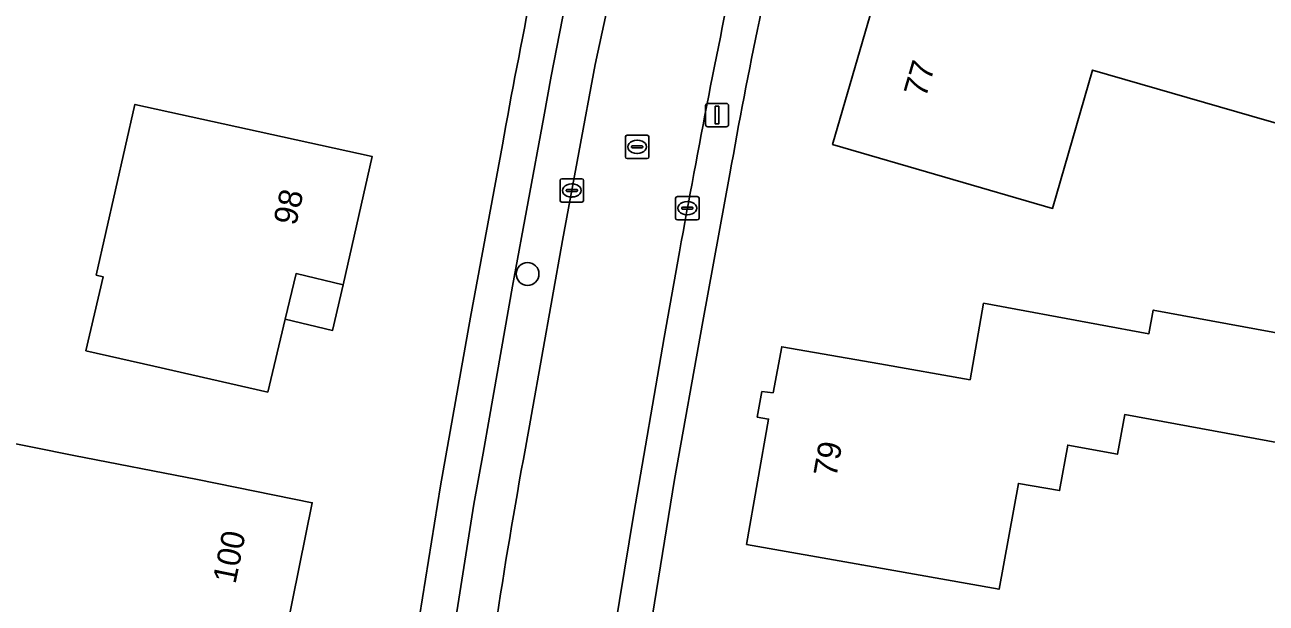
# Model space of a CAD drawing. Extents: x 157767 to 159172, y 387839 to 389425.
# Drawn here: x 158027.9 to 158081, y 388717.1 to 388741.9 of the extents above; entities that cross this region are included whole.
import ezdxf

# ---------------------------------------------------------------- set-up
doc = ezdxf.new("R2010")
doc.units = 0
for name, color, linetype in [('IMGEO_Boom', 7, 'Continuous'), ('IMGEO_Erf', 7, 'Continuous'), ('IMGEO_Kolk', 7, 'Continuous'), ('IMGEO_Lichtmast', 7, 'Continuous'), ('IMGEO_Pand', 7, 'Continuous'), ('IMGEO_Pand_nummerreeks', 7, 'Continuous'), ('IMGEO_Pand_overbouw', 7, 'Continuous'), ('IMGEO_Parkeervlak_open', 7, 'Continuous'), ('IMGEO_Rijbaan_lokaal_open', 7, 'Continuous'), ('IMGEO_Rioolput', 7, 'Continuous'), ('IMGEO_Voetpad_open', 7, 'Continuous')]:
    doc.layers.add(name, color=color, linetype=linetype)

msp = doc.modelspace()

# ---------------------------------------------------------------- linework, layer by layer
at = {"layer": 'IMGEO_Boom'}
msp.add_circle((158049.41, 388731.223), 0.489, dxfattribs=at)
at = {"layer": 'IMGEO_Erf'}
for points in [[(158073.565, 388739.944), (158071.86, 388734.03), (158067.254, 388735.368), (158062.452, 388736.763), (158064.588, 388744.125), (158069.289, 388742.786), (158070.191, 388745.965), (158070.768, 388747.997), (158072.64, 388747.466), (158073.044, 388748.889), (158076.781, 388747.828), (158075.789, 388744.331), (158081.72, 388742.6), (158085.94, 388741.382), (158084.606, 388736.762), (158080.38, 388737.98)], [(158042.77, 388736.244), (158041.518, 388730.754), (158039.511, 388731.234), (158039.045, 388729.289), (158038.297, 388726.167), (158033.422, 388727.276), (158030.525, 388727.935), (158031.256, 388731.104), (158030.963, 388731.17), (158032.616, 388738.481), (158037.888, 388737.32)], [(158084.862, 388723.375), (158074.95, 388725.205), (158074.636, 388723.504), (158072.511, 388723.897), (158072.164, 388721.947), (158070.4, 388722.259), (158069.578, 388717.73), (158063.701, 388718.771), (158058.777, 388719.644), (158059.718, 388725.009), (158059.233, 388725.097), (158059.43, 388726.184), (158059.91, 388726.139), (158060.281, 388728.104), (158064.478, 388727.37), (158068.338, 388726.695), (158068.912, 388729.966), (158073.83, 388729.06), (158075.984, 388728.664), (158076.171, 388729.677), (158085.7, 388727.918)], [(158035.301, 388722.419), (158040.2, 388721.432), (158039.082, 388715.925), (158037.037, 388716.343), (158036.636, 388714.383), (158035.992, 388711.238), (158031.093, 388712.236), (158028.164, 388712.832), (158022.68, 388713.949), (158024.826, 388724.486), (158030.007, 388723.457)]]:
    msp.add_lwpolyline(points, close=True, dxfattribs=at)
for points in [[(158041.406, 388689.153), (158041.767, 388693.388), (158042.265, 388697.737), (158042.741, 388701.651), (158043.331, 388705.99), (158043.884, 388710.198), (158044.788, 388716.563), (158045.681, 388722.155), (158046.965, 388729.378), (158048.336, 388736.749)], [(158058.065, 388735.51), (158056.909, 388729.188), (158055.696, 388722.426), (158054.662, 388716.097), (158053.604, 388708.729), (158052.421, 388700.293), (158051.744, 388694.37), (158051.149, 388689.122)]]:
    msp.add_lwpolyline(points, dxfattribs=at)
for centre, radius, start, end in [((158298.841, 388692.158), 254.443, 166.86025, 169.90688), ((158278.002, 388696.772), 223.323, 166.57266, 170.01077)]:
    msp.add_arc(centre, radius, start, end, dxfattribs=at)
at = {"layer": 'IMGEO_Kolk'}
for p, q in [((158050.803, 388734.369), (158050.803, 388735.221)), ((158050.878, 388735.295), (158051.73, 388735.295)), ((158051.804, 388735.221), (158051.804, 388734.369)), ((158051.062, 388734.789), (158051.062, 388734.801)), ((158051.5, 388734.752), (158051.102, 388734.752)), ((158051.105, 388734.838), (158051.503, 388734.838)), ((158051.291, 388735.075), (158051.316, 388735.075)), ((158051.546, 388734.801), (158051.546, 388734.789)), ((158051.73, 388734.295), (158050.878, 388734.295)), ((158051.314, 388734.515), (158051.289, 388734.515)), ((158055.742, 388733.611), (158055.742, 388734.463)), ((158055.817, 388734.537), (158056.669, 388734.537)), ((158056.044, 388734.08), (158056.442, 388734.08)), ((158056.23, 388734.317), (158056.255, 388734.317)), ((158056.743, 388734.463), (158056.743, 388733.611)), ((158056.669, 388733.537), (158055.817, 388733.537)), ((158056.001, 388734.031), (158056.001, 388734.043)), ((158056.439, 388733.994), (158056.041, 388733.994)), ((158056.253, 388733.757), (158056.228, 388733.757)), ((158056.485, 388734.043), (158056.485, 388734.031))]:
    msp.add_line(p, q, dxfattribs=at)
for points in [[(158050.803, 388734.369), (158050.803, 388735.221)], [(158050.878, 388735.295), (158051.73, 388735.295)], [(158051.804, 388735.221), (158051.804, 388734.369)], [(158051.73, 388734.295), (158050.878, 388734.295)], [(158055.742, 388733.611), (158055.742, 388734.463)], [(158055.817, 388734.537), (158056.669, 388734.537)], [(158056.743, 388734.463), (158056.743, 388733.611)], [(158056.669, 388733.537), (158055.817, 388733.537)]]:
    msp.add_lwpolyline(points, dxfattribs=at)
for centre, radius, start, end in [((158050.88, 388735.219), 0.0765, 91.552, 178.448), ((158050.88, 388735.219), 0.0765, 91.552, 178.448), ((158051.728, 388735.219), 0.0765, 1.552, 88.448), ((158051.728, 388735.219), 0.0765, 1.552, 88.448), ((158051.102, 388734.798), 0.0403, 85.8775, 175.7526), ((158051.099, 388734.788), 0.0366, 178.938, 274.7102), ((158051.503, 388734.795), 0.043, 264.8664, 352.4533), ((158051.507, 388734.8), 0.0386, 1.7309, 96.639), ((158050.88, 388734.371), 0.0765, 181.552, 268.448), ((158050.88, 388734.371), 0.0765, 181.552, 268.448), ((158051.728, 388734.371), 0.0765, 271.552, 358.448), ((158051.728, 388734.371), 0.0765, 271.552, 358.448), ((158055.819, 388734.461), 0.0765, 91.552, 178.448), ((158055.819, 388734.461), 0.0765, 91.552, 178.448), ((158056.041, 388734.04), 0.0403, 85.8775, 175.7526), ((158056.446, 388734.042), 0.0386, 1.7309, 96.639), ((158056.667, 388734.461), 0.0765, 1.552, 88.448), ((158056.667, 388734.461), 0.0765, 1.552, 88.448), ((158055.819, 388733.613), 0.0765, 181.552, 268.448), ((158055.819, 388733.613), 0.0765, 181.552, 268.448), ((158056.038, 388734.03), 0.0366, 178.938, 274.7102), ((158056.442, 388734.037), 0.043, 264.8664, 352.4533), ((158056.667, 388733.613), 0.0765, 271.552, 358.448), ((158056.667, 388733.613), 0.0765, 271.552, 358.448)]:
    msp.add_arc(centre, radius, start, end, dxfattribs=at)
for centre, major_axis, ratio, start_param, end_param in [((158051.29, 388734.795), (-0.387, 0.002), 0.722429, 4.712389, 7.853982), ((158051.315, 388734.795), (-0.39, 0.002), 0.717154, 1.570796, 4.712389), ((158056.229, 388734.037), (-0.387, 0.002), 0.722429, 4.712389, 7.853982), ((158056.254, 388734.037), (-0.39, 0.002), 0.717154, 1.570796, 4.712389)]:
    msp.add_ellipse(centre, major_axis=major_axis, ratio=ratio, start_param=start_param, end_param=end_param, dxfattribs=at)
at = {"layer": 'IMGEO_Lichtmast'}
for p, q in [((158057.02, 388737.621), (158057.02, 388738.421)), ((158057.02, 388738.421), (158057.02, 388737.621)), ((158057.12, 388738.521), (158057.91, 388738.521)), ((158057.91, 388738.521), (158057.12, 388738.521)), ((158058.01, 388738.421), (158058.01, 388737.621)), ((158058.01, 388737.621), (158058.01, 388738.421)), ((158057.91, 388737.521), (158057.12, 388737.521)), ((158057.12, 388737.521), (158057.91, 388737.521))]:
    msp.add_line(p, q, dxfattribs=at)
msp.add_lwpolyline([(158057.44, 388738.396), (158057.59, 388738.396), (158057.59, 388737.646), (158057.44, 388737.646), (158057.44, 388738.396)], dxfattribs=at)
for centre, start, end in [((158057.12, 388738.421), 90, 180), ((158057.12, 388738.421), 90, 180), ((158057.91, 388738.421), 0, 90), ((158057.91, 388738.421), 360, 90), ((158057.12, 388737.621), 180, 270), ((158057.12, 388737.621), 180, 270), ((158057.91, 388737.621), 270, 0), ((158057.91, 388737.621), 270, 0)]:
    msp.add_arc(centre, 0.1, start, end, dxfattribs=at)
at = {"layer": 'IMGEO_Pand'}
for points in [[(158085.94, 388741.382), (158081.72, 388742.6), (158075.789, 388744.331), (158074.991, 388744.564), (158070.191, 388745.965), (158069.289, 388742.786), (158064.588, 388744.125), (158062.452, 388736.763), (158067.254, 388735.368), (158071.86, 388734.03), (158073.565, 388739.944), (158080.38, 388737.98), (158084.606, 388736.762)], [(158041.518, 388730.754), (158042.77, 388736.244), (158037.888, 388737.32), (158032.616, 388738.481), (158030.963, 388731.17), (158031.256, 388731.104), (158030.525, 388727.935), (158033.422, 388727.276), (158038.297, 388726.167), (158039.045, 388729.289), (158039.511, 388731.234)], [(158064.478, 388727.37), (158060.281, 388728.104), (158059.91, 388726.139), (158059.43, 388726.184), (158059.233, 388725.097), (158059.718, 388725.009), (158058.777, 388719.644), (158063.701, 388718.771), (158069.578, 388717.73), (158070.4, 388722.259), (158072.164, 388721.947), (158072.511, 388723.897), (158074.636, 388723.504), (158074.95, 388725.205), (158084.862, 388723.375), (158085.7, 388727.918), (158076.171, 388729.677), (158075.984, 388728.664), (158073.83, 388729.06), (158068.912, 388729.966), (158068.338, 388726.695)], [(158040.2, 388721.432), (158035.301, 388722.419), (158030.007, 388723.457), (158024.826, 388724.486), (158022.68, 388713.949), (158028.164, 388712.832), (158031.093, 388712.236), (158035.992, 388711.238), (158036.636, 388714.383), (158037.037, 388716.343), (158039.082, 388715.925)]]:
    msp.add_lwpolyline(points, close=True, dxfattribs=at)
at = {"layer": 'IMGEO_Pand_overbouw'}
msp.add_lwpolyline([(158041.518, 388730.754), (158039.511, 388731.234), (158039.045, 388729.289), (158041.073, 388728.803)], close=True, dxfattribs=at)
at = {"layer": 'IMGEO_Parkeervlak_open'}
for points in [[(158054.362, 388751.3), (158053.002, 388751.59), (158052.609, 388750.061), (158051.141, 388743.431), (158050.419, 388739.693), (158050.262, 388738.818), (158050.108, 388737.945), (158048.766, 388730.705), (158047.777, 388725.09), (158047.507, 388723.557), (158047.113, 388721.37), (158045.789, 388712.963), (158045.298, 388709.238), (158044.841, 388705.729), (158043.814, 388698.007), (158043.503, 388695.577), (158043.348, 388694.27)], [(158052.303, 388740.19), (158054.01, 388748.11), (158054.837, 388751.587)], [(158049.585, 388725.204), (158050.91, 388732.647), (158052.303, 388740.19)]]:
    msp.add_lwpolyline(points, dxfattribs=at)
msp.add_arc((158285.1, 388680.505), 239.719, 169.25361, 172.97781, dxfattribs=at)
at = {"layer": 'IMGEO_Rijbaan_lokaal_open'}
for points in [[(158065.43, 388790.385), (158064.692, 388787.874), (158063.276, 388783.209), (158062.008, 388778.815), (158061.414, 388776.868), (158060.899, 388775.062), (158059.448, 388769.818), (158057.732, 388763.261), (158055.71, 388755.405), (158055.112, 388752.7), (158055.108, 388752.668), (158054.849, 388751.617), (158054.837, 388751.587), (158054.01, 388748.11), (158052.303, 388740.19), (158050.91, 388732.647), (158049.585, 388725.204)], [(158049.727, 388690.157), (158050.2, 388694.406), (158050.612, 388697.963), (158051.095, 388701.609), (158051.695, 388706.09), (158052.465, 388711.558), (158052.948, 388714.823), (158053.952, 388720.966), (158055.255, 388728.503), (158055.911, 388732.171)]]:
    msp.add_lwpolyline(points, dxfattribs=at)
for centre, radius, start, end in [((158474.348, 388657.526), 425.043, 168.05153, 169.88534), ((158285.1, 388680.505), 239.719, 169.25361, 172.97781)]:
    msp.add_arc(centre, radius, start, end, dxfattribs=at)
at = {"layer": 'IMGEO_Rioolput'}
for p, q in [((158053.597, 388736.236), (158053.597, 388737.088)), ((158053.672, 388737.162), (158054.524, 388737.162)), ((158054.085, 388736.942), (158054.11, 388736.942)), ((158054.598, 388737.088), (158054.598, 388736.236)), ((158053.856, 388736.656), (158053.856, 388736.668)), ((158054.294, 388736.619), (158053.896, 388736.619)), ((158053.899, 388736.705), (158054.297, 388736.705)), ((158054.108, 388736.382), (158054.083, 388736.382)), ((158054.34, 388736.668), (158054.34, 388736.656)), ((158054.524, 388736.162), (158053.672, 388736.162))]:
    msp.add_line(p, q, dxfattribs=at)
for points in [[(158053.597, 388736.236), (158053.597, 388737.088)], [(158053.672, 388737.162), (158054.524, 388737.162)], [(158054.598, 388737.088), (158054.598, 388736.236)], [(158054.524, 388736.162), (158053.672, 388736.162)]]:
    msp.add_lwpolyline(points, dxfattribs=at)
for centre, radius, start, end in [((158053.674, 388737.086), 0.0765, 91.552, 178.448), ((158053.674, 388737.086), 0.0765, 91.552, 178.448), ((158054.522, 388737.086), 0.0765, 1.552, 88.448), ((158054.522, 388737.086), 0.0765, 1.552, 88.448), ((158053.674, 388736.238), 0.0765, 181.552, 268.448), ((158053.674, 388736.238), 0.0765, 181.552, 268.448), ((158053.896, 388736.665), 0.0403, 85.8775, 175.7526), ((158053.893, 388736.655), 0.0366, 178.938, 274.7102), ((158054.297, 388736.662), 0.043, 264.8664, 352.4533), ((158054.301, 388736.667), 0.0386, 1.7309, 96.639), ((158054.522, 388736.238), 0.0765, 271.552, 358.448), ((158054.522, 388736.238), 0.0765, 271.552, 358.448)]:
    msp.add_arc(centre, radius, start, end, dxfattribs=at)
for centre, major_axis, ratio, start_param, end_param in [((158054.084, 388736.662), (-0.387, 0.002), 0.722429, 4.712389, 7.853982), ((158054.109, 388736.662), (-0.39, 0.002), 0.717154, 1.570796, 4.712389)]:
    msp.add_ellipse(centre, major_axis=major_axis, ratio=ratio, start_param=start_param, end_param=end_param, dxfattribs=at)
at = {"layer": 'IMGEO_Voetpad_open'}
for points in [[(158043.348, 388694.27), (158043.503, 388695.577), (158043.814, 388698.007), (158044.841, 388705.729), (158045.298, 388709.238), (158045.789, 388712.963), (158047.113, 388721.37), (158047.507, 388723.557), (158047.777, 388725.09), (158048.766, 388730.705), (158050.108, 388737.945), (158050.262, 388738.818), (158050.419, 388739.693), (158051.141, 388743.431), (158052.609, 388750.061), (158053.002, 388751.59), (158054.362, 388751.3)], [(158048.336, 388736.749), (158046.965, 388729.378), (158045.681, 388722.155), (158044.788, 388716.563), (158043.884, 388710.198), (158043.331, 388705.99), (158042.741, 388701.651), (158042.265, 388697.737), (158041.767, 388693.388), (158041.406, 388689.153)], [(158051.149, 388689.122), (158051.744, 388694.37), (158052.421, 388700.293), (158053.604, 388708.729), (158054.662, 388716.097), (158055.696, 388722.426), (158056.909, 388729.188), (158058.065, 388735.51)], [(158055.911, 388732.171), (158055.255, 388728.503), (158053.952, 388720.966), (158052.948, 388714.823), (158052.465, 388711.558), (158051.695, 388706.09), (158051.095, 388701.609), (158050.612, 388697.963), (158050.2, 388694.406), (158049.727, 388690.157)]]:
    msp.add_lwpolyline(points, dxfattribs=at)
for centre, radius, start, end in [((158298.841, 388692.158), 254.443, 166.86025, 169.90688), ((158278.002, 388696.772), 223.323, 166.57266, 170.01077), ((158474.348, 388657.526), 425.043, 168.05153, 169.88534)]:
    msp.add_arc(centre, radius, start, end, dxfattribs=at)

# ---------------------------------------------------------------- texts
at = {"layer": 'IMGEO_Pand_nummerreeks'}
for s, rotation, p in [('77', 73.8199, (158066.439, 388738.736)), ('98', 77.1533, (158039.505, 388733.257)), ('79', 79.9194, (158062.613, 388722.486)), ('100', 78.5239, (158036.917, 388717.922))]:
    msp.add_text(s, height=1, rotation=rotation, dxfattribs=at).set_placement(p)

doc.saveas('drawing.dxf')
